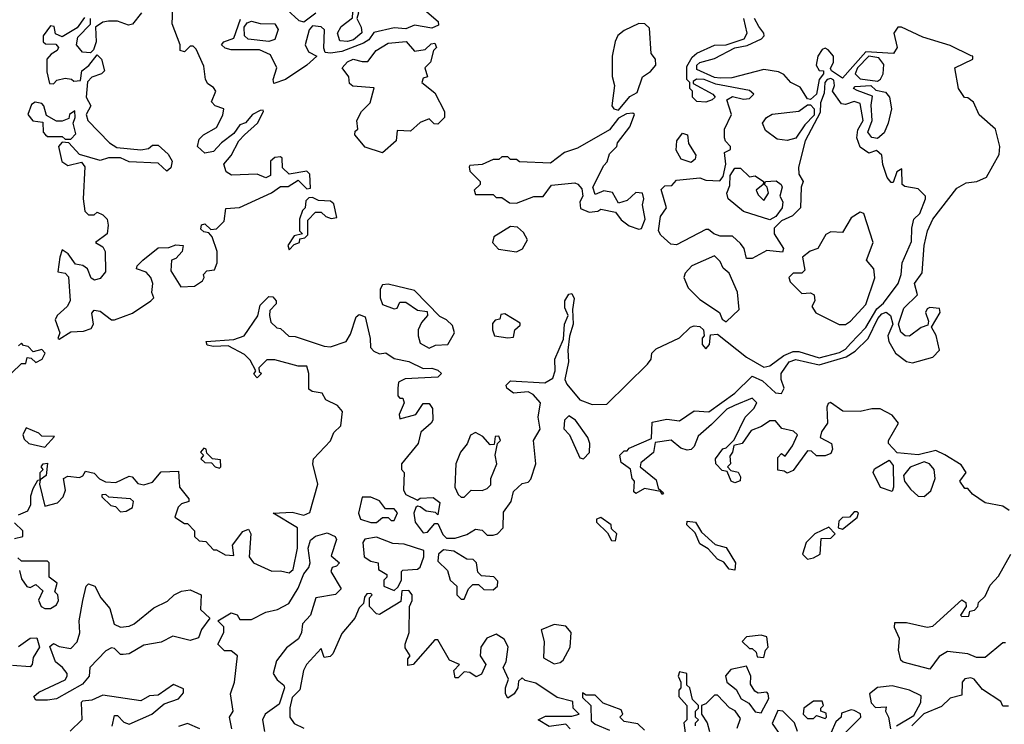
# Model space of a CAD drawing. Extents: x 2737310 to 2869991, y 870230 to 1012730.
# Tile 459 of 479: x 2816889 to 2820270, y 941950 to 944371. Entities that reach past the tile are written whole.
import ezdxf

# ---------------------------------------------------------------- set-up
doc = ezdxf.new("R2010")
doc.units = 0

msp = doc.modelspace()

# ---------------------------------------------------------------- linework, layer by layer
at = {"layer": '0CON02XD'}
for points in [[(2817025, 943273.3), (2817065, 943298), (2817108.8, 943301.2), (2817135, 943310), (2817142.5, 943325), (2817137, 943363), (2817145, 943372.5), (2817165, 943370), (2817205, 943340), (2817215, 943340), (2817277.1, 943362.9), (2817340, 943405), (2817350, 943415), (2817343.3, 943433.3), (2817346.7, 943465), (2817340, 943485), (2817323.6, 943503.6), (2817290, 943515), (2817292.5, 943525), (2817312.5, 943545), (2817365, 943586.7), (2817401.7, 943588.3), (2817425, 943597.5), (2817450, 943595), (2817447.5, 943575), (2817425, 943550), (2817410, 943545), (2817408.3, 943508.3), (2817443, 943453), (2817490, 943455), (2817516.4, 943473.6), (2817522.5, 943485), (2817520, 943495), (2817531.7, 943508.3), (2817558.3, 943511.7), (2817567.5, 943535), (2817567.5, 943575), (2817550, 943625), (2817538.3, 943638.3), (2817521.7, 943641.7), (2817511.7, 943651.7), (2817513.6, 943666.4), (2817525, 943670), (2817545, 943650), (2817565, 943652.5), (2817591.7, 943678.3), (2817597.5, 943722.5), (2817643.9, 943726.1), (2817753.6, 943776.4), (2817785, 943797.5), (2817811.7, 943798.3), (2817845, 943820), (2817875, 943790), (2817888.3, 943791.7), (2817885, 943840), (2817875, 943850), (2817815, 943840), (2817791.7, 943861.7), (2817790, 943895), (2817785, 943900), (2817765, 943897.5), (2817750, 943885), (2817750, 943835), (2817735, 943827.5), (2817705, 943840), (2817616.4, 943836.4), (2817598.3, 943848.3), (2817590, 943875), (2817615.8, 943904.2), (2817641.2, 943955), (2817661.2, 943975), (2817706, 944015), (2817726.2, 944055), (2817725, 944060), (2817715, 944058.8), (2817688.8, 944045), (2817665, 944016.7), (2817645, 944010), (2817625, 943980), (2817582.3, 943947.7), (2817555, 943917.5), (2817525, 943912.5), (2817500, 943935), (2817505, 943960), (2817520, 943975), (2817565, 944000), (2817587, 944043), (2817590, 944065), (2817560, 944075), (2817548.3, 944088.3), (2817562.5, 944125), (2817555, 944137.5), (2817535, 944150), (2817527.5, 944165), (2817521.7, 944211.7), (2817495, 944270), (2817485, 944280), (2817475, 944280), (2817455, 944260), (2817440, 944265), (2817440, 944285), (2817413, 944357), (2817417.5, 944465)], [(2817307.5, 944395), (2817276.2, 944355), (2817262.3, 944352.3), (2817225, 944366.2), (2817193.8, 944366.2), (2817175, 944362.5), (2817150, 944345), (2817152, 944295), (2817142.5, 944267.5), (2817132.5, 944257.5), (2817105, 944258.8), (2817083.8, 944285), (2817089.4, 944310.6), (2817132.5, 944355), (2817132.5, 944375)], [(2818271.3, 944411.3), (2818326, 944365), (2818327.5, 944352.5), (2818305, 944342), (2818245, 944352), (2818215, 944340), (2818175, 944342.9), (2818105, 944326.7), (2818088.2, 944301.8), (2818069.8, 944290.2), (2817995, 944261.4), (2817956.2, 944256.2), (2817938.3, 944258.3), (2817933.3, 944273.3), (2817936.1, 944336.1), (2817925, 944346.2), (2817895, 944350), (2817883.6, 944336.4), (2817870, 944285), (2817880.7, 944260.7), (2817910, 944245), (2817875.8, 944214.2), (2817802.5, 944165), (2817761.7, 944151.7), (2817760, 944165), (2817772.5, 944205), (2817750, 944250), (2817713, 944267), (2817615, 944267.5), (2817595, 944273.3), (2817582.5, 944285), (2817590, 944295), (2817625, 944307.5), (2817647.8, 944372.2)], [(2817807.5, 944405), (2817848, 944368), (2817865, 944363.3), (2817906, 944395)], [(2818015, 944296), (2817988.8, 944298.8), (2817980, 944325), (2817993, 944347), (2818032.5, 944377.5), (2818033.6, 944396.4), (2818045, 944410), (2818052.5, 944395), (2818047.5, 944375), (2818062, 944345), (2818063.9, 944326.1), (2818035, 944301.4), (2818015, 944296)], [(2817111.2, 944378.8), (2817087, 944343), (2817035, 944312), (2817012.7, 944322.7), (2817007.5, 944347.5), (2816995, 944350), (2816970, 944315), (2816970, 944295), (2816978.3, 944288.3), (2817013, 944287), (2817022.5, 944275), (2817017.5, 944265), (2816997, 944253), (2816982.5, 944235), (2816982.3, 944192.3), (2816991.7, 944151.7), (2817005, 944150), (2817016.7, 944163.3), (2817045, 944170), (2817067, 944167), (2817075, 944160), (2817098.3, 944161.7), (2817102.5, 944195), (2817126.4, 944213.6), (2817155, 944250), (2817170, 944235), (2817180, 944195), (2817170, 944185), (2817136.4, 944173.6), (2817122.5, 944157.5), (2817117.5, 944105), (2817133.3, 944075), (2817117.5, 944045), (2817123.3, 944025), (2817197.3, 943947.3), (2817222.3, 943932.3), (2817305, 943923.3), (2817331.7, 943928.3), (2817345, 943940), (2817365, 943940), (2817399.3, 943909.3), (2817412.5, 943885), (2817408.3, 943861.7), (2817395, 943850), (2817365, 943877.5), (2817265, 943882.5), (2817235, 943896.7), (2817193.9, 943896.1), (2817165, 943887.5), (2817095, 943907.5), (2817058.3, 943948.3), (2817035, 943950), (2817022.5, 943935), (2817034, 943884), (2817055, 943870), (2817101.7, 943881.7), (2817112.5, 943865), (2817107.5, 943755), (2817113, 943713), (2817125, 943700), (2817145, 943700), (2817155, 943710), (2817175, 943700), (2817190, 943685), (2817192.5, 943665), (2817190, 943635), (2817150, 943605), (2817175, 943590), (2817182.5, 943575), (2817183.3, 943505), (2817165, 943481.2), (2817146.4, 943476.4), (2817135, 943483.3), (2817122.5, 943515), (2817105.9, 943525.9), (2817081.2, 943531.2), (2817055.9, 943565.9), (2817035, 943580), (2817026.7, 943555), (2817020, 943505), (2817045, 943500), (2817057, 943487), (2817062.5, 943405), (2817052.5, 943385), (2817017.5, 943355), (2817010.7, 943339.3), (2817027.5, 943295), (2817020, 943275), (2817025, 943273.3)], [(2817745, 944295.5), (2817673.9, 944303.9), (2817661.1, 944315), (2817659.5, 944345), (2817670, 944360), (2817685, 944365.6), (2817715, 944358.1), (2817765, 944357.1), (2817776.9, 944336.9), (2817765, 944302.5), (2817745, 944295.5)], [(2818945, 944060), (2818985, 944107.5), (2819009.3, 944120.7), (2819027.5, 944175), (2819055, 944192.5), (2819073.3, 944215), (2819072.5, 944235), (2819057.5, 944255), (2819051.7, 944341.7), (2819036.4, 944356.4), (2819015, 944357.5), (2818965, 944334), (2818943.2, 944316.8), (2818934.3, 944295.7), (2818924, 944245), (2818924.1, 944175.9), (2818932, 944145), (2818922.5, 944075), (2818930, 944065), (2818945, 944060)], [(2820286.7, 942685), (2820265, 942700), (2820205, 942711.2), (2820160.7, 942740.7), (2820145, 942760), (2820135, 942760), (2820117.5, 942785), (2820140, 942815), (2820121.7, 942841.7), (2820066, 942876), (2820035, 942891.2), (2819975, 942876.2), (2819903, 942883), (2819872.5, 942915), (2819872.5, 942925), (2819907.5, 942985), (2819885, 943012), (2819844.1, 943034.1), (2819815, 943034.2), (2819775, 943024.2), (2819715.8, 943025.8), (2819673.8, 943056.2), (2819665, 943052.5), (2819660.5, 943039.5), (2819663.8, 942985), (2819642.5, 942955), (2819637.5, 942935), (2819676.7, 942915), (2819680, 942895), (2819675, 942880), (2819655, 942872.5), (2819625, 942872.5), (2819608.3, 942888.3), (2819595, 942890), (2819545, 942822.5), (2819525, 942812.5), (2819515, 942820), (2819493, 942823), (2819493, 942867), (2819505, 942880), (2819518.3, 942871.7), (2819543.6, 942906.4), (2819560, 942945), (2819547, 942957), (2819506.4, 942966.4), (2819485, 942992.5), (2819465, 942992.5), (2819437, 942973), (2819400.7, 942959.3), (2819370, 942915), (2819341.7, 942908.3), (2819337.5, 942885), (2819328.3, 942871.7), (2819330, 942845), (2819320, 942835), (2819331.7, 942821.7), (2819356.4, 942816.4), (2819365, 942800), (2819363, 942787), (2819345, 942780), (2819332.5, 942785), (2819318.3, 942818.3), (2819301.7, 942821.7), (2819280, 942845), (2819278.3, 942861.7), (2819303.6, 942896.4), (2819315, 942900), (2819343, 942927), (2819380, 943005), (2819410, 943035), (2819420, 943055), (2819405, 943070), (2819344.1, 943045.9), (2819317.7, 943032.3), (2819265, 942980), (2819219.5, 942940.5), (2819205.8, 942904.2), (2819195, 942893.8), (2819181.7, 942891.7), (2819159.3, 942899.3), (2819126.4, 942926.4), (2819071.7, 942918.3), (2819066.1, 942883.9), (2819021.7, 942848.3), (2819020, 942835), (2819075, 942790), (2819081.7, 942761.7), (2819100, 942745), (2819095, 942740), (2819090, 942750), (2819035, 942760), (2819005, 942742.5), (2818998.3, 942748.3), (2819000, 942785), (2818992.5, 942795), (2818987, 942827), (2818955, 942850), (2818950, 942875), (2818965, 942890), (2818975, 942890), (2818981.7, 942898.3), (2819058.3, 942931.7), (2819061.7, 942988.3), (2819111.2, 942998.8), (2819155, 942992.5), (2819205, 943027.5), (2819255.9, 943024.1), (2819345, 943088), (2819405, 943146.7), (2819440.5, 943130.5), (2819485, 943088.8), (2819505, 943086.7), (2819514, 943105), (2819503.8, 943135), (2819503.8, 943155), (2819532, 943195), (2819555, 943203.1), (2819635, 943185.6), (2819726.9, 943213.1), (2819757.9, 943232.1), (2819802.5, 943275), (2819836.1, 943343.9), (2819850.2, 943359.8), (2819865, 943365.7), (2819880, 943355), (2819887.5, 943325), (2819870, 943285), (2819873.3, 943265), (2819896.7, 943225), (2819935, 943196.7), (2819955, 943192.5), (2820025, 943211.4), (2820048, 943235), (2820036.4, 943286.4), (2820020, 943315), (2820050, 943365), (2820048.3, 943378.3), (2820015, 943382.5), (2820005, 943377.5), (2820000, 943365), (2820010, 943335), (2820008.3, 943321.7), (2819985, 943313.3), (2819945, 943283.3), (2819930, 943285), (2819915, 943297.5), (2819906.7, 943325), (2819925, 943380), (2819972.5, 943425), (2819962.5, 943465), (2819988.3, 943501.7), (2819995.6, 943595), (2820007.1, 943645), (2820024.5, 943685.5), (2820107.7, 943792.3), (2820139.5, 943810.5), (2820175.6, 943814.4), (2820209.7, 943830.3), (2820252.3, 943907.7), (2820255.6, 943935.6), (2820240, 943995), (2820184.3, 944044.3), (2820165, 944087.5), (2820145, 944102.5), (2820133.8, 944103.8), (2820113.3, 944135), (2820100, 944205), (2820162.5, 944235), (2820162.5, 944245), (2820157, 944247), (2820085, 944282.5), (2819991.1, 944311.1), (2819917.5, 944345), (2819904.3, 944345.7), (2819891.2, 944325), (2819902.5, 944275), (2819890, 944255), (2819795, 944260), (2819715, 944170), (2819676.7, 944195), (2819673, 944203), (2819683.8, 944225), (2819683.8, 944245), (2819665, 944267.5), (2819655, 944272.5), (2819645, 944268), (2819630.6, 944245), (2819624.3, 944214.3), (2819635, 944196.7), (2819650, 944195), (2819650, 944185), (2819634.2, 944165.8), (2819625.6, 944115), (2819605, 944096.2), (2819595, 944098.8), (2819569.2, 944139.2), (2819537.5, 944155), (2819513, 944183), (2819495, 944191.2), (2819445, 944199.2), (2819335, 944171.4), (2819295, 944169.5), (2819275, 944172.5), (2819215, 944200), (2819214.2, 944215), (2819225, 944224), (2819275, 944237.1), (2819345, 944274.4), (2819387.4, 944282.6), (2819436.2, 944305), (2819445.8, 944315), (2819444.2, 944325), (2819427.9, 944347.9), (2819412, 944375)], [(2819365, 943602.5), (2819337, 943627), (2819295, 943627.5), (2819272.5, 943635), (2819255, 943650), (2819245, 943650), (2819145, 943597.5), (2819125, 943600), (2819090.7, 943630.7), (2819083.3, 943645), (2819090, 943695), (2819110, 943725), (2819092.5, 943787.5), (2819105, 943800), (2819128.3, 943801.7), (2819145, 943820), (2819225, 943827.5), (2819245, 943820), (2819293, 943817), (2819305, 943832.5), (2819313.8, 943875), (2819310, 943915), (2819330, 943925), (2819330, 943935), (2819313, 943953), (2819310, 943965), (2819310, 943995), (2819333.3, 944045), (2819317.5, 944095), (2819337, 944107), (2819375, 944097.5), (2819395, 944100), (2819410, 944115), (2819395, 944127.5), (2819279.7, 944149.7), (2819240, 944165), (2819213.9, 944166.1), (2819201.7, 944158.3), (2819201.7, 944151.7), (2819270, 944115), (2819277.5, 944105), (2819267.5, 944095), (2819245, 944087.5), (2819215, 944090), (2819200, 944105), (2819200, 944125), (2819190, 944135), (2819190, 944155), (2819180, 944165), (2819180.3, 944209.7), (2819198.3, 944241.7), (2819215, 944256.2), (2819275, 944283.3), (2819315, 944284.3), (2819376.7, 944305), (2819387.5, 944325), (2819376.2, 944375)], [(2818135, 943913.3), (2818075, 943932.5), (2818040, 943975), (2818041.7, 943988.3), (2818050, 943995), (2818047.5, 944025), (2818062.5, 944055), (2818092.5, 944085), (2818107, 944137), (2818033, 944143), (2818021.7, 944151.7), (2818020, 944175), (2817996.7, 944205), (2818015, 944226), (2818034.3, 944235.7), (2818065, 944226.7), (2818085, 944227.5), (2818113.8, 944265), (2818155, 944290), (2818215.8, 944295.8), (2818245, 944262.5), (2818281.7, 944268.3), (2818301.7, 944288.3), (2818315, 944290), (2818320, 944275), (2818310, 944265), (2818300, 944225), (2818280, 944205), (2818290, 944175), (2818275, 944170), (2818270, 944155), (2818315, 944120), (2818347.5, 944055), (2818347.5, 944035), (2818325, 944012.5), (2818313, 944013), (2818295, 944030), (2818265, 944017.5), (2818231.7, 943988.3), (2818185, 943990), (2818182.5, 943955), (2818135, 943913.3)], [(2819835, 944160), (2819845, 944166.2), (2819854.4, 944185), (2819856.4, 944216.4), (2819839.5, 944239.5), (2819805, 944245.4), (2819765.7, 944205), (2819758.6, 944185), (2819775, 944168.1), (2819835, 944160)], [(2816885, 942670), (2816917, 942683), (2816927.5, 942705), (2816927.5, 942735), (2816935, 942760), (2816951.7, 942788.3), (2816960, 942790), (2816960, 942815), (2816970, 942825), (2816962.5, 942835), (2816970, 942845), (2816985, 942847.5), (2816980, 942805), (2816960, 942790), (2816957.5, 942775), (2816975, 942700), (2817019.5, 942710.5), (2817038.3, 942731.7), (2817046.7, 942755), (2817040, 942795), (2817055, 942802.5), (2817095, 942797.5), (2817106.4, 942803.6), (2817115, 942820), (2817145, 942812.5), (2817163.6, 942793.6), (2817183.6, 942783.6), (2817219.3, 942780.7), (2817265, 942802.5), (2817275, 942800), (2817295, 942777.5), (2817315, 942773.3), (2817345, 942782.5), (2817375, 942817.5), (2817435, 942820), (2817437.5, 942765), (2817470, 942725), (2817470, 942715), (2817445, 942707.5), (2817433.6, 942696.4), (2817421.7, 942661.7), (2817455, 942640), (2817465, 942640), (2817490, 942615), (2817490, 942595), (2817505, 942580), (2817528.3, 942578.3), (2817555, 942550), (2817565, 942550), (2817595, 942532.5), (2817625, 942530), (2817620, 942565), (2817655, 942612.5), (2817675, 942620), (2817682.5, 942605), (2817676.7, 942525), (2817692.5, 942505), (2817755, 942476.7), (2817785, 942477.5), (2817815, 942470), (2817828.3, 942481.7), (2817843.3, 942555), (2817843.3, 942625), (2817760, 942675), (2817825, 942678.8), (2817865, 942668.8), (2817885, 942677.5), (2817913.3, 942775), (2817896.2, 942845), (2817898.3, 942861.7), (2817956.1, 942923.9), (2817967.5, 942952.5), (2817992.5, 942975), (2817997.5, 943025), (2817980, 943045), (2817940, 943065), (2817928.3, 943088.3), (2817893, 943093), (2817881.7, 943101.7), (2817882.5, 943155), (2817875, 943180), (2817845, 943180), (2817765, 943202.5), (2817738.3, 943201.7), (2817710, 943175), (2817711.7, 943161.7), (2817720, 943155), (2817705, 943140), (2817693, 943153), (2817700, 943165), (2817680.7, 943200.7), (2817660.7, 943220.7), (2817605, 943250), (2817555, 943247.5), (2817533, 943253), (2817530, 943265), (2817625, 943272.5), (2817660, 943285), (2817707, 943353), (2817715, 943390), (2817745, 943420), (2817758.3, 943418.3), (2817770, 943405), (2817770, 943395), (2817748.3, 943371.7), (2817747.5, 943355), (2817751.7, 943331.7), (2817771.7, 943311.7), (2817785, 943310), (2817813, 943283), (2817835, 943282.5), (2817935, 943248.8), (2817957, 943247), (2818010, 943265), (2818025, 943290), (2818045, 943350), (2818055, 943357.5), (2818075, 943350), (2818092.5, 943275), (2818093.3, 943245), (2818105, 943232.5), (2818125, 943223.3), (2818146.4, 943226.4), (2818175, 943206.7), (2818225, 943196.2), (2818275, 943172.5), (2818305, 943173.3), (2818325, 943166.7), (2818337.5, 943155), (2818325, 943142.5), (2818213, 943137), (2818190, 943125), (2818187.5, 943105), (2818188.3, 943078.3), (2818195, 943070), (2818205, 943070), (2818210, 943055), (2818192.5, 943015), (2818195, 943000), (2818250, 943015), (2818275, 943052.5), (2818295, 943052.5), (2818306.7, 943035), (2818307.5, 942995), (2818302.5, 942985), (2818266.4, 942953.6), (2818257.5, 942915), (2818200, 942845), (2818200, 942825), (2818210, 942815), (2818207.5, 942755), (2818215, 942740), (2818255, 942720), (2818265, 942727.5), (2818309.3, 942729.3), (2818331.7, 942711.7), (2818325, 942670), (2818317.5, 942677.5), (2818285, 942682.5), (2818265, 942697.5), (2818255, 942700), (2818250, 942695), (2818242.5, 942675), (2818247.5, 942645), (2818275, 942607.5), (2818289.3, 942610.7), (2818315, 942640), (2818325, 942640), (2818341.7, 942601.7), (2818355, 942590), (2818385, 942590), (2818425, 942602.5), (2818455, 942620), (2818477, 942617), (2818495, 942600), (2818515, 942600), (2818530, 942605), (2818550, 942625), (2818550.7, 942679.3), (2818577.5, 942715), (2818585, 942750), (2818615, 942777.5), (2818635, 942782.5), (2818645, 942792.5), (2818661.2, 942845), (2818653.3, 942925), (2818676.4, 942963.6), (2818670, 943005), (2818677.5, 943055), (2818653, 943083), (2818635, 943092.5), (2818585, 943087.5), (2818562.5, 943105), (2818560, 943115), (2818575, 943130), (2818693, 943123), (2818720.5, 943139.5), (2818728, 943165), (2818726.7, 943205), (2818757, 943273), (2818760, 943325), (2818772.5, 943355), (2818760.7, 943380.7), (2818761.2, 943405), (2818775, 943427.5), (2818785, 943430), (2818793, 943413), (2818787.5, 943375), (2818790, 943325), (2818777, 943283), (2818771.2, 943235), (2818774, 943195), (2818761.2, 943135), (2818768.3, 943118.3), (2818813.3, 943065), (2818855, 943048.8), (2818905, 943050), (2819045, 943187.5), (2819057.5, 943205), (2819060, 943225), (2819075, 943240), (2819155, 943277.5), (2819193.3, 943315), (2819205, 943318.8), (2819225, 943316.7), (2819237.5, 943305), (2819240, 943285), (2819233, 943277), (2819232.5, 943255), (2819245, 943240), (2819257.5, 943255), (2819261.7, 943288.3), (2819285, 943290), (2819385, 943211.2), (2819445, 943176.7), (2819465, 943181.2), (2819513.4, 943216.6), (2819545, 943230.8), (2819565, 943231.2), (2819635, 943208.6), (2819705, 943227.5), (2819725, 943238.8), (2819741.7, 943258.3), (2819795, 943313.8), (2819832.1, 943377.9), (2819855, 943396.7), (2819906.2, 943465), (2819916.2, 943495), (2819920, 943535), (2819951.7, 943608.3), (2819952.5, 943655), (2819960, 943685), (2819980, 943705), (2820000, 943755), (2820000, 943765), (2819975, 943790), (2819928.3, 943798.3), (2819920, 943805), (2819918.3, 943858.3), (2819901.7, 943848.3), (2819888.3, 943811.7), (2819881.7, 943811.7), (2819868.3, 943828.3), (2819853, 943873), (2819850, 943905), (2819831.7, 943921.7), (2819805, 943912.5), (2819775, 943932.5), (2819763.8, 943965), (2819767.7, 943992.3), (2819786.2, 944025), (2819775, 944082.5), (2819755, 944090), (2819725, 944080), (2819711.7, 944081.7), (2819680, 944125), (2819687.1, 944145), (2819685, 944163.3), (2819675, 944168.9), (2819662.5, 944165), (2819654.4, 944155), (2819651.4, 944118.6), (2819638.8, 944085), (2819638.3, 944051.7), (2819586.7, 943955), (2819564.2, 943864.2), (2819565, 943840), (2819580, 943815), (2819572.5, 943795), (2819570, 943725), (2819543, 943697), (2819505, 943680), (2819480, 943655), (2819480, 943635), (2819512.5, 943585), (2819508.3, 943571.7), (2819455, 943577.5), (2819405, 943550), (2819385, 943550), (2819377.5, 943585), (2819365, 943602.5)], [(2819835, 943963.1), (2819815, 943965.8), (2819802, 943985), (2819816.5, 944025), (2819813.3, 944076.7), (2819818.3, 944108.3), (2819765, 944127.5), (2819752.5, 944135), (2819758.3, 944141.7), (2819812.5, 944145), (2819828.8, 944128.8), (2819862.1, 944122.1), (2819876, 944105), (2819882.9, 944065), (2819871.9, 944015), (2819858, 943982), (2819835, 943963.1)], [(2817065, 943960), (2817081.7, 943978.3), (2817072.5, 944015), (2817080, 944035), (2817078.3, 944058.3), (2817060, 944045), (2817058.3, 944031.7), (2817035, 944022.5), (2817015, 944022.5), (2816981.7, 944041.7), (2816972.5, 944075), (2816965, 944082.5), (2816942.5, 944087.5), (2816930, 944080), (2816917.5, 944045), (2816933.9, 944023.9), (2816968.3, 944018.3), (2816970, 943985), (2816977.5, 943975), (2816985, 943970), (2817035, 943970), (2817045, 943960), (2817065, 943960)], [(2819525, 943955.6), (2819490.6, 943960.6), (2819450.5, 943990.5), (2819440, 944015), (2819453.8, 944035), (2819473.3, 944046.7), (2819565, 944056.7), (2819595, 944078.8), (2819605, 944078.8), (2819617.5, 944065), (2819616.9, 944043.1), (2819585, 944010), (2819555, 943964.2), (2819525, 943955.6)], [(2819015, 943651.2), (2819025, 943653.3), (2819036.7, 943685), (2819027.5, 943735), (2819032.5, 943755), (2819027.5, 943775), (2819005, 943777.5), (2818975, 943750), (2818945, 943740), (2818925, 943777.5), (2818895, 943782.5), (2818865, 943770), (2818857.5, 943795), (2818895, 943870), (2818907, 943883), (2818915, 943910), (2818940, 943935), (2818941.7, 943948.3), (2818985, 944002.5), (2819000, 944045), (2818995, 944050), (2818973, 944047), (2818945, 944032.5), (2818915, 943992.5), (2818805, 943930), (2818760, 943915), (2818711.7, 943878.3), (2818605, 943882.5), (2818595, 943890), (2818575, 943890), (2818565, 943900), (2818545, 943900), (2818535, 943890), (2818515, 943890), (2818477, 943873), (2818435, 943870), (2818432.5, 943865), (2818435, 943850), (2818470, 943815), (2818470, 943805), (2818450, 943785), (2818455, 943770), (2818515, 943770), (2818525, 943760), (2818545, 943760), (2818571.2, 943741.2), (2818595, 943740), (2818655, 943763.3), (2818687, 943763), (2818715, 943802.5), (2818795, 943810), (2818806.2, 943806.2), (2818819.3, 943789.3), (2818822.5, 943765), (2818813.3, 943745), (2818815, 943722.5), (2818845, 943710), (2818875, 943713.3), (2818885, 943720), (2818935, 943710), (2818955, 943683.3), (2818982.7, 943662.7), (2819015, 943651.2)], [(2819195, 943880), (2819161.2, 943891.2), (2819143, 943923), (2819146.2, 943955), (2819165, 943981.2), (2819182.5, 943975), (2819186.2, 943945), (2819211.2, 943905), (2819208.3, 943891.7), (2819195, 943880)], [(2819465, 943683.1), (2819375, 943712), (2819322.5, 943755), (2819317.5, 943775), (2819328.3, 943801.7), (2819329.5, 943835), (2819345, 943860.6), (2819365, 943860.5), (2819395, 943831.2), (2819415, 943834.2), (2819443.3, 943815), (2819442.5, 943805), (2819418.8, 943785), (2819425, 943768.8), (2819445, 943750), (2819460.8, 943775), (2819455.6, 943795.6), (2819446.7, 943805), (2819450, 943815), (2819487, 943817), (2819503.8, 943805), (2819508, 943795), (2819500, 943765), (2819510, 943745), (2819507.5, 943725), (2819485.4, 943694.6), (2819465, 943683.1)], [(2817815, 943580), (2817831.7, 943598.3), (2817850, 943605), (2817851.7, 943618.3), (2817868.3, 943621.7), (2817878.3, 943631.7), (2817878.3, 943681.7), (2817905, 943710), (2817925, 943710), (2817940, 943695), (2817958.3, 943688.3), (2817978.3, 943691.7), (2817968.3, 943738.3), (2817957, 943747), (2817915, 943750), (2817895, 943760), (2817881.7, 943758.3), (2817871.7, 943748.3), (2817870, 943725), (2817860, 943715), (2817850, 943685), (2817850, 943645), (2817860, 943635), (2817831.7, 943628.3), (2817810, 943595), (2817815, 943580)], [(2819725, 943323.3), (2819742.5, 943335), (2819795, 943392.5), (2819826.1, 943483.9), (2819822.5, 943515), (2819797.5, 943545), (2819820, 943605), (2819787.5, 943705), (2819775, 943710), (2819745, 943690), (2819715, 943640), (2819675, 943642.5), (2819657, 943633), (2819630, 943585), (2819603.9, 943576.1), (2819577.5, 943555), (2819585, 943510), (2819575, 943500), (2819545, 943500), (2819530, 943485), (2819535, 943470), (2819575, 943430), (2819605, 943432.5), (2819617.5, 943425), (2819620, 943405), (2819610, 943385), (2819623.6, 943363.6), (2819703.6, 943323.6), (2819725, 943323.3)], [(2818595, 943573.3), (2818615.9, 943584.1), (2818632.5, 943615), (2818619.3, 943639.3), (2818598.3, 943658.3), (2818575, 943660), (2818517.5, 943625), (2818512.5, 943605), (2818533, 943583), (2818595, 943573.3)], [(2819315, 943332.5), (2819360, 943375), (2819353.8, 943435), (2819325, 943500), (2819305, 943517.5), (2819295, 943540), (2819275, 943560), (2819197.5, 943525), (2819175, 943500), (2819170, 943485), (2819185, 943450), (2819225, 943410), (2819292.5, 943365), (2819301.7, 943341.7), (2819315, 943332.5)], [(2818295, 943242.5), (2818317, 943253), (2818360, 943255), (2818382.5, 943295), (2818375, 943320), (2818355, 943340), (2818331.7, 943351.7), (2818245, 943440), (2818155, 943462.5), (2818135, 943460), (2818127.5, 943445), (2818127.5, 943415), (2818135, 943392.5), (2818175, 943377.5), (2818185, 943380), (2818195, 943400), (2818215, 943400), (2818255, 943372.5), (2818288.3, 943368.3), (2818290, 943355), (2818269.3, 943330.7), (2818257.5, 943305), (2818257.5, 943285), (2818265, 943260), (2818295, 943242.5)], [(2818565, 943277.5), (2818585, 943280), (2818590, 943305), (2818608.3, 943321.7), (2818608.3, 943328.3), (2818555, 943360), (2818541.7, 943358.3), (2818538.3, 943341.7), (2818521.7, 943338.3), (2818513, 943327), (2818512.5, 943305), (2818520, 943285), (2818565, 943277.5)], [(2816825, 943122.5), (2816895, 943190), (2816910, 943190), (2816915, 943210), (2816928.3, 943208.3), (2816945, 943193.3), (2816966.2, 943205), (2816976.2, 943225), (2816965, 943237.5), (2816935, 943230), (2816918.3, 943248.3), (2816901.7, 943251.7), (2816895, 943260), (2816885, 943250)], [(2818825, 942862.5), (2818846.4, 942883.6), (2818846.7, 942915), (2818840, 942935), (2818797.5, 942995), (2818775, 943010), (2818760, 942995), (2818757.5, 942965), (2818777.5, 942945), (2818812.5, 942865), (2818825, 942862.5)], [(2816975, 942902.5), (2817008.3, 942938.3), (2816965, 942940), (2816955, 942950), (2816911.7, 942968.3), (2816900, 942945), (2816905, 942930), (2816920, 942915), (2816975, 942902.5)], [(2818415, 942730), (2818440, 942755), (2818477, 942753), (2818495, 942760), (2818507, 942773), (2818507.5, 942795), (2818527.5, 942845), (2818522.5, 942875), (2818530, 942915), (2818540, 942925), (2818535, 942940), (2818521.7, 942938.3), (2818518.3, 942911.7), (2818505, 942910), (2818479.3, 942939.3), (2818455, 942952.5), (2818437, 942943), (2818426.1, 942913.9), (2818402.5, 942885), (2818386.7, 942845), (2818383.3, 942765), (2818395, 942740), (2818405, 942730), (2818415, 942730)], [(2817575, 942830), (2817580, 942835), (2817578.3, 942858.3), (2817551.7, 942861.7), (2817531.7, 942881.7), (2817530, 942895), (2817521.7, 942898.3), (2817510, 942885), (2817520, 942875), (2817511.7, 942861.7), (2817525, 942850), (2817548.3, 942848.3), (2817560, 942835), (2817575, 942830)], [(2819885, 942750), (2819845, 942763.3), (2819820, 942815), (2819825, 942827.5), (2819875, 942857.5), (2819888.8, 942838.8), (2819890, 942765), (2819885, 942750)], [(2819995, 942732.5), (2820018.3, 942751.7), (2820032.5, 942795), (2820030, 942825), (2820013.3, 942845), (2819995, 942851.4), (2819946.8, 942833.2), (2819924, 942805), (2819927.5, 942785), (2819947.9, 942757.9), (2819974.3, 942734.3), (2819995, 942732.5)], [(2817235, 942680), (2817255, 942682.5), (2817276.7, 942695), (2817280, 942715), (2817270, 942725), (2817195, 942730), (2817185, 942740), (2817171.7, 942738.3), (2817171.7, 942731.7), (2817201.7, 942701.7), (2817218.3, 942698.3), (2817235, 942680)], [(2818115, 942643.3), (2818135, 942660), (2818155, 942660), (2818165, 942650), (2818175, 942650), (2818187, 942677), (2818175, 942690), (2818145, 942690), (2818125, 942717.5), (2818095, 942730), (2818065, 942730), (2818052.5, 942675), (2818060, 942655), (2818095, 942643.3), (2818115, 942643.3)], [(2818935, 942580), (2818940, 942605), (2818921.7, 942621.7), (2818920, 942635), (2818885, 942660), (2818870, 942655), (2818870, 942645), (2818908.3, 942608.3), (2818921.7, 942581.7), (2818935, 942580)], [(2819715, 942620), (2819765, 942660), (2819770, 942675), (2819765, 942680), (2819755, 942680), (2819738.3, 942661.7), (2819715, 942660), (2819701.7, 942648.3), (2819700, 942625), (2819715, 942620)], [(2816871.7, 942588.3), (2816900, 942595), (2816900, 942615), (2816871.7, 942641.7)], [(2819345, 942480), (2819325, 942482.5), (2819306.7, 942506.7), (2819285, 942517.5), (2819253, 942553), (2819225, 942570), (2819208.3, 942608.3), (2819180, 942635), (2819181.7, 942648.3), (2819210, 942645), (2819230, 942610), (2819277.5, 942567.5), (2819315, 942557.5), (2819347.5, 942505), (2819345, 942480)], [(2819595, 942517.5), (2819615, 942522.5), (2819637.5, 942535), (2819641.7, 942588.3), (2819675, 942590), (2819690, 942605), (2819667.5, 942627.5), (2819620, 942605), (2819590, 942575), (2819577.5, 942535), (2819595, 942517.5)], [(2817617.5, 941935), (2817610, 941975), (2817622.5, 941995), (2817613.3, 942055), (2817626.7, 942095), (2817637.5, 942185), (2817615, 942202.5), (2817593, 942203), (2817570, 942225), (2817590, 942265), (2817590, 942285), (2817570, 942305), (2817615, 942332.5), (2817636.4, 942326.4), (2817645, 942310), (2817685, 942310), (2817734.2, 942335.8), (2817775, 942344.2), (2817813.3, 942365), (2817845, 942417.5), (2817865, 942466.7), (2817881.7, 942488.3), (2817886.7, 942505), (2817880, 942555), (2817887.7, 942582.3), (2817905, 942596.7), (2817945, 942607.5), (2817972.5, 942595), (2817976.7, 942585), (2817958.3, 942528.3), (2817987.5, 942505), (2817977, 942493), (2817961.7, 942488.3), (2817957.5, 942475), (2817993.3, 942415), (2817974.1, 942395.9), (2817906.7, 942385), (2817887.5, 942325), (2817860, 942295), (2817856.7, 942265), (2817846.1, 942243.9), (2817805, 942213.3), (2817771.4, 942168.6), (2817760, 942125), (2817773, 942103), (2817796.7, 942085), (2817798, 942075), (2817780.5, 942019.5), (2817732.5, 941985), (2817722.5, 941965), (2817730, 941925)], [(2818175, 942410), (2818188.3, 942421.7), (2818200, 942445), (2818200, 942475), (2818205, 942480), (2818255, 942482.5), (2818265, 942490), (2818277.5, 942525), (2818277, 942547), (2818209.3, 942569.3), (2818170.7, 942570.7), (2818115, 942593.3), (2818073.9, 942586.1), (2818067.5, 942575), (2818072.5, 942525), (2818095, 942510), (2818120, 942505), (2818121.7, 942481.7), (2818150, 942465), (2818150, 942455), (2818140, 942445), (2818140, 942425), (2818175, 942410)], [(2818415, 942380), (2818430, 942415), (2818445, 942430), (2818465, 942430), (2818483, 942413), (2818515, 942412.5), (2818530, 942425), (2818531.7, 942441.7), (2818517, 942457), (2818475, 942460), (2818463, 942473), (2818457.5, 942505), (2818446.1, 942516.1), (2818425, 942517.5), (2818380, 942545), (2818345, 942550), (2818327.5, 942535), (2818325, 942510), (2818358.3, 942478.3), (2818367.5, 942445), (2818390, 942425), (2818390, 942395), (2818405, 942380), (2818415, 942380)], [(2820275, 942230), (2820265, 942230), (2820205, 942180), (2820175, 942180), (2820145, 942192.5), (2820075, 942200), (2820047, 942183), (2820015, 942140), (2819923, 942163), (2819915, 942170), (2819907.5, 942205), (2819910, 942245), (2819893, 942283), (2819895, 942300), (2819935, 942300), (2820005, 942283.3), (2820025, 942287.5), (2820125, 942377.5), (2820138.3, 942368.3), (2820140, 942355), (2820120, 942325), (2820125, 942320), (2820148.3, 942321.7), (2820151.7, 942338.3), (2820168.3, 942341.7), (2820180, 942355), (2820181.7, 942368.3), (2820205, 942390), (2820221.7, 942428.3), (2820250.5, 942459.5), (2820292.5, 942535)], [(2816888.3, 942478.3), (2816895, 942450), (2816913.6, 942423.6), (2816925, 942420), (2816945, 942430), (2816968.3, 942408.3), (2816953.3, 942376.7), (2816962.5, 942355), (2816975, 942347.5), (2816995, 942347.5), (2817015, 942360), (2817022.5, 942375), (2817020, 942395), (2817010, 942405), (2817017.5, 942435), (2816990, 942455), (2816990, 942505), (2816985, 942510), (2816895, 942510), (2816882.5, 942522.5)], [(2816945, 942032.5), (2816937.5, 942045), (2816955, 942060), (2817045, 942102.5), (2817052.5, 942115), (2817052.5, 942125), (2817036.7, 942145), (2817012.5, 942165), (2816993, 942217), (2817005, 942227.5), (2817025, 942217.5), (2817065, 942210), (2817087, 942233), (2817095.9, 942264.1), (2817093.8, 942305), (2817106.2, 942375), (2817117.5, 942425), (2817125, 942432.5), (2817146.7, 942425), (2817168, 942385), (2817198.3, 942348.3), (2817214, 942294), (2817235, 942283.8), (2817265, 942286.7), (2817282.5, 942295), (2817349.3, 942350.7), (2817397, 942373), (2817420, 942395), (2817445, 942407.5), (2817475, 942412.5), (2817512.5, 942395), (2817510, 942345), (2817542.5, 942315), (2817513.9, 942276.1), (2817503, 942247), (2817475, 942237.5), (2817415, 942253.3), (2817375, 942232.5), (2817315, 942222.5), (2817265, 942192.5), (2817245, 942190), (2817235, 942190), (2817215, 942210), (2817205, 942212.5), (2817185, 942202.5), (2817130, 942145), (2817127.5, 942115), (2817105, 942087.5), (2817015, 942037.5), (2816985, 942033.3), (2816945, 942032.5)], [(2818780, 941935), (2818765, 941950), (2818707, 941943), (2818670, 941965), (2818695, 941977.5), (2818785, 941977.5), (2818810, 941985), (2818790, 942005), (2818788.3, 942028.3), (2818735, 942042.5), (2818661.7, 942091.7), (2818625, 942100), (2818615, 942110), (2818601.7, 942098.3), (2818600, 942075), (2818586.7, 942055), (2818565, 942040), (2818557.5, 942055), (2818557.5, 942075), (2818567.5, 942105), (2818550, 942145), (2818560, 942165), (2818566.1, 942216.1), (2818553, 942243), (2818525, 942260), (2818493.6, 942246.4), (2818472.5, 942215), (2818470, 942185), (2818490, 942155), (2818475, 942122.5), (2818456.4, 942113.6), (2818435, 942127.5), (2818415, 942130), (2818395, 942110), (2818385, 942110), (2818380, 942135), (2818400, 942155), (2818365, 942170), (2818325, 942240), (2818315, 942240), (2818240, 942155), (2818221.7, 942151.7), (2818222.5, 942175), (2818230, 942185), (2818213, 942213), (2818212.5, 942225), (2818226.7, 942265), (2818227.5, 942355), (2818237.5, 942375), (2818237.5, 942395), (2818225, 942410), (2818201.7, 942408.3), (2818198.3, 942371.7), (2818125, 942327.5), (2818115, 942330), (2818090, 942355), (2818090, 942385), (2818100, 942395), (2818095, 942400), (2818081.7, 942398.3), (2818073, 942387), (2818070, 942365), (2818055, 942350), (2818040, 942315), (2817995, 942262.5), (2817965, 942192.5), (2817955, 942182.5), (2817935, 942180), (2817925, 942210), (2817874.2, 942155.8), (2817863.8, 942135), (2817851.7, 942068.3), (2817825, 942042.5), (2817816.4, 942006.4), (2817816.7, 941975), (2817832.3, 941952.3), (2817865, 941936.7)], [(2818725, 942157.5), (2818745, 942162.5), (2818755, 942170), (2818780, 942215), (2818782.5, 942265), (2818765, 942286.7), (2818725, 942293.3), (2818680, 942275), (2818690, 942235), (2818688.3, 942178.3), (2818725, 942157.5)], [(2819445, 942180), (2819450, 942205), (2819460, 942215), (2819455, 942250), (2819435, 942256.7), (2819385, 942250), (2819370, 942235), (2819395, 942210), (2819405, 942210), (2819418.3, 942198.3), (2819421.7, 942181.7), (2819445, 942180)], [(2816885, 942217.5), (2816925, 942246.2), (2816947.5, 942247.5), (2816957.5, 942215), (2816935, 942180), (2816932.5, 942155), (2816925, 942147.5), (2816865, 942152.5)], [(2819210, 941945), (2819210, 941955), (2819220, 941965), (2819210, 941975), (2819210, 941995), (2819220, 942005), (2819220, 942015), (2819200, 942035), (2819190, 942075), (2819180, 942085), (2819180, 942125), (2819155, 942130), (2819150, 942115), (2819160, 942095), (2819160, 942075), (2819153, 942067), (2819152.5, 942045), (2819180, 942015), (2819180, 941965), (2819170, 941955), (2819177, 941903)], [(2819435, 941990), (2819461.7, 942038.3), (2819460, 942055), (2819455, 942060), (2819425, 942057.5), (2819413.6, 942063.6), (2819398.3, 942088.3), (2819400, 942115), (2819385, 942150), (2819331.7, 942138.3), (2819313, 942117), (2819317.5, 942095), (2819350, 942070), (2819367, 942037), (2819393, 942023), (2819415, 941992.5), (2819435, 941990)], [(2817417, 942087), (2817365, 942050), (2817335, 942047.5), (2817305, 942031.2), (2817175, 942050), (2817137, 942033), (2817105, 942030), (2817100, 942025), (2817102.5, 941965), (2817063, 941927)], [(2817206.4, 941943.6), (2817215, 941980), (2817225, 941980), (2817247, 941957), (2817265, 941950), (2817342.5, 941985), (2817385, 942020), (2817435, 942037.5), (2817451.7, 942058.3), (2817451.7, 942071.7), (2817417, 942087)], [(2820285, 942012.5), (2820265, 942012.5), (2820258.3, 942028.3), (2820195, 942070), (2820166.7, 942105), (2820155, 942110), (2820135, 942106.2), (2820126.2, 942095), (2820125, 942050), (2820085, 942040), (2820055, 942011.2), (2819993.8, 941986.2), (2819952.5, 941945)], [(2819035, 941930), (2819011.7, 941951.7), (2818965, 941960), (2818950, 941975), (2818960, 941985), (2818955, 942000), (2818893, 942023), (2818865, 942050), (2818835, 942050), (2818821.7, 942058.3), (2818821.7, 942041.7), (2818850, 942015), (2818851.7, 941961.7), (2818865, 941950), (2818915, 941930)], [(2819353, 941937), (2819365, 941970), (2819346.4, 941996.4), (2819327, 942007), (2819285, 942050), (2819275, 942050), (2819245, 942020), (2819230, 942015), (2819230, 941985), (2819250, 941955), (2819257.5, 941925)], [(2819900, 941945), (2819959.3, 941980.7), (2819983.3, 942025), (2819985, 942047.5), (2819945, 942067.5), (2819885, 942082.5), (2819835, 942076.7), (2819807.5, 942055), (2819813.6, 942023.6), (2819828.3, 942008.3), (2819865, 942010), (2819862.5, 941995), (2819872.5, 941975), (2819880, 941935)], [(2819655, 941970), (2819660, 941975), (2819658.3, 941988.3), (2819640, 941995), (2819640, 942005), (2819650, 942015), (2819645, 942030), (2819615, 942030), (2819582.5, 942005), (2819580, 941985), (2819595, 941970), (2819615, 941970), (2819625, 941980), (2819655, 941970)], [(2819560, 941925), (2819550, 941955), (2819510, 941995), (2819493, 941997), (2819473, 941953), (2819530.7, 941870.7)], [(2819721.7, 941918.3), (2819777.5, 941975), (2819776.4, 941986.4), (2819755, 941997.5), (2819745, 942000), (2819711.7, 941988.3), (2819710, 941975), (2819691.7, 941958.3), (2819675, 941920)], [(2817507.5, 941935), (2817465, 941952.5), (2817435, 941942.5)]]:
    msp.add_lwpolyline(points, dxfattribs=at)

doc.saveas('drawing.dxf')
